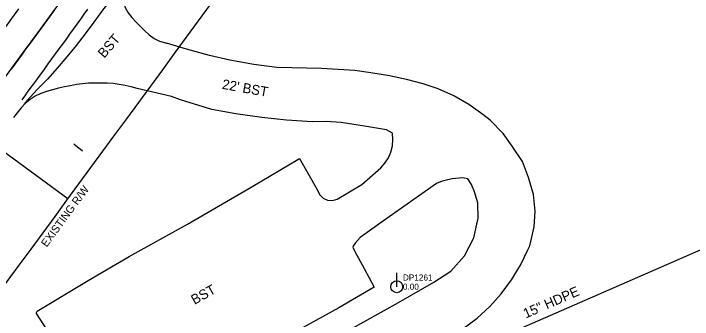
# Model space of a CAD drawing. Extents: x 1182322 to 1186765, y 572295 to 575411.
# Drawn here: x 1184062.3 to 1184338.9, y 573305 to 573429.7 of the extents above; entities that cross this region are included whole.
import ezdxf

# ---------------------------------------------------------------- set-up
doc = ezdxf.new("R2010")
doc.units = 0
for name, color, linetype in [('COGO Default Chain', 7, 'Continuous'), ('Exist Horizontal Alignment', 7, 'Continuous'), ('Exist Other Culture Sign', 7, 'Continuous'), ('Exist Right of Way Line', 7, 'Continuous'), ('Exist Right of Way Line Text', 7, 'Continuous'), ('Exist Right of Way Width CELL', 7, 'Continuous'), ('Exist Roads EOP', 7, 'Continuous'), ('Exist Roads EOP Other', 7, 'Continuous'), ('Exist Roads EOP Other Text', 7, 'Continuous'), ('Exist Roads EOP Text', 7, 'Continuous'), ('Exist Roads EOT', 7, 'Continuous'), ('Exist Structure Minor Pipes HDPE 15 Inch', 7, 'Continuous'), ('Exist Structure Minor Pipes HDPE 15 Inch Text', 7, 'Continuous'), ('Exist Utilities Power Pole CELL', 7, 'Continuous'), ('Exist Utilities Power Pole Cogo Elevation', 7, 'Continuous'), ('Exist Utilities Power Pole Cogo Number', 7, 'Continuous')]:
    doc.layers.add(name, color=color, linetype=linetype)

msp = doc.modelspace()

# ---------------------------------------------------------------- linework, layer by layer
at = {"layer": 'COGO Default Chain'}
msp.add_arc((1124762.27, 616900.03), 73539.16, 323.6095929, 324.1030428, dxfattribs=at)
at = {"layer": 'Exist Horizontal Alignment'}
msp.add_arc((1124762.27, 616900.03), 73539.16, 323.6095929, 324.1030428, dxfattribs=at)
at = {"layer": 'Exist Other Culture Sign'}
msp.add_line((1184086.86, 573376.61), (1184090.39, 573373.77), dxfattribs=at)
at = {"layer": 'Exist Right of Way Line'}
for radius, end in [(73489.16, 324.0310095), (73589.16, 324.0203142)]:
    msp.add_arc((1124762.27, 616900.03), radius, 323.6095929, end, dxfattribs=at)
at = {"layer": 'Exist Right of Way Width CELL'}
msp.add_line((1184084.44, 573354.13), (1184045.27, 573382.88), dxfattribs=at)
at = {"layer": 'Exist Roads EOP'}
for points in [[(1184116.33, 573461.35), (1184114.88, 573459.31), (1184113.49, 573457.24), (1184112.1, 573455.16), (1184110.72, 573453.08), (1184109.34, 573451), (1184107.98, 573448.9), (1184106.72, 573446.74), (1184105.76, 573444.44), (1184105.63, 573441.96), (1184106.01, 573439.49), (1184106.5, 573437.04), (1184107.06, 573434.61), (1184107.76, 573432.22), (1184108.98, 573430.04), (1184110.55, 573428.1), (1184112.24, 573426.27), (1184113.98, 573424.48), (1184115.77, 573422.74), (1184117.6, 573421.05), (1184119.55, 573419.5), (1184121.81, 573418.45), (1184124.21, 573417.78), (1184124.61, 573417.68)], [(1184105.7, 573440.73), (1184102.14, 573435.91), (1184098.58, 573431.08), (1184095.02, 573426.26), (1184091.45, 573421.44), (1184087.85, 573416.65), (1184084.03, 573412.03), (1184080.11, 573407.49), (1184076.15, 573402.99), (1184071.95, 573398.7), (1184067.88, 573394.3), (1184066.68, 573392.74)], [(1183986.57, 573325.13), (1183990.15, 573329.93), (1183993.72, 573334.75), (1183997.23, 573339.61), (1184000.74, 573344.47), (1184004.25, 573349.33), (1184007.78, 573354.17), (1184011.38, 573358.97), (1184014.98, 573363.76), (1184018.59, 573368.55), (1184022.15, 573373.37), (1184025.68, 573378.22), (1184029.21, 573383.06), (1184032.74, 573387.91), (1184036.26, 573392.76), (1184039.77, 573397.62), (1184043.28, 573402.48), (1184046.8, 573407.33), (1184050.32, 573412.19), (1184053.84, 573417.04), (1184057.36, 573421.89), (1184060.88, 573426.74), (1184064.41, 573431.59)], [(1184112.67, 573399.23), (1184110.24, 573399.82), (1184107.81, 573400.39), (1184105.35, 573400.83), (1184102.87, 573401.14), (1184100.37, 573401.28), (1184097.88, 573401.35), (1184095.38, 573401.39), (1184092.88, 573401.31), (1184090.39, 573401.08), (1184087.91, 573400.73), (1184085.45, 573400.31), (1184083, 573399.83), (1184080.56, 573399.28), (1184078.14, 573398.67), (1184075.74, 573397.94), (1184073.4, 573397.07), (1184071.15, 573395.98), (1184069.04, 573394.65), (1184067.09, 573393.09), (1184065.42, 573391.23), (1184063.83, 573389.3), (1184062.24, 573387.37)]]:
    msp.add_lwpolyline(points, dxfattribs=at)
at = {"layer": 'Exist Roads EOP Other'}
for points in [[(1184245.56, 573301.35), (1184251.15, 573305.56), (1184256.32, 573310.28), (1184261.02, 573315.47), (1184265.21, 573321.07), (1184268.85, 573327.05), (1184271.91, 573333.35), (1184272.62, 573335.06), (1184274.4, 573342.75), (1184274.78, 573349.16), (1184274.22, 573356), (1184272.15, 573362.81), (1184269.62, 573369.33), (1184265.5, 573375.66), (1184261.78, 573380.8), (1184256.44, 573386.25), (1184253.47, 573388.55), (1184247.75, 573392.59), (1184241.74, 573396.16), (1184235.35, 573399.09), (1184229.16, 573401.1), (1184222.47, 573402.83), (1184215.45, 573404.27), (1184207.86, 573405.52), (1184201.36, 573406.48), (1184194.57, 573406.85), (1184187.76, 573407.27), (1184169.56, 573407.67), (1184160.19, 573408.99), (1184150.47, 573410.72), (1184142.12, 573412.59), (1184132.76, 573415.24), (1184124.61, 573417.68)], [(1184077.83, 573297.76), (1184071.67, 573307.36), (1184071.6, 573307.8), (1184071.93, 573308.39), (1184092.63, 573320.83), (1184109.41, 573330.64), (1184133.2, 573343.89), (1184159.13, 573358.99), (1184178.83, 573370.68), (1184186.13, 573357.66), (1184187.01, 573355.87), (1184188.45, 573354.48), (1184190.28, 573353.66), (1184192.27, 573353.52), (1184194.19, 573354.06), (1184194.21, 573354.04), (1184204.15, 573360), (1184211.92, 573366.76), (1184213.64, 573368.69), (1184215.03, 573370.87), (1184216.06, 573373.25), (1184216.68, 573375.75), (1184216.9, 573378.33), (1184216.7, 573380.91), (1184214.2, 573382.33), (1184205.33, 573383.85), (1184195.84, 573385.26), (1184189.72, 573385.65), (1184184.04, 573385.63), (1184173.57, 573386.19), (1184163.48, 573387.35), (1184152.82, 573388.88), (1184143.1, 573390.61), (1184130.36, 573394.48), (1184126.64, 573395.84), (1184112.67, 573399.23)], [(1184251.46, 573352.51), (1184250.17, 573356.97), (1184248.94, 573360.01), (1184247.34, 573362.34), (1184245.2, 573362.71), (1184241.02, 573362.35), (1184236.91, 573361.4), (1184234.7, 573360.45), (1184213, 573345.2), (1184203.48, 573338.46), (1184201.49, 573336.12), (1184200.67, 573334.85), (1184200.51, 573334.43), (1184201.33, 573332.71), (1184205.15, 573325.79), (1184209.19, 573318.16), (1184194.79, 573309.75), (1184168.26, 573295.01)], [(1184192.09, 573296.85), (1184219.21, 573311.95), (1184233.53, 573320.23), (1184240.5, 573324.72), (1184246.08, 573330.87), (1184249.87, 573338.24), (1184251.63, 573346.35), (1184251.46, 573352.51)]]:
    msp.add_lwpolyline(points, dxfattribs=at)
at = {"layer": 'Exist Roads EOT'}
for points in [[(1184061.46, 573407.07), (1184062.94, 573409.09), (1184064.41, 573411.11), (1184065.88, 573413.13), (1184067.36, 573415.15), (1184068.83, 573417.16), (1184070.31, 573419.18), (1184071.78, 573421.19), (1184073.26, 573423.21), (1184074.73, 573425.22), (1184076.21, 573427.24), (1184077.68, 573429.26), (1184079.16, 573431.27)], [(1184067.63, 573397.11), (1184069.11, 573399.12), (1184070.6, 573401.13), (1184072.08, 573403.14), (1184073.55, 573405.16), (1184075, 573407.19), (1184076.46, 573409.22), (1184077.93, 573411.24), (1184079.4, 573413.26), (1184080.87, 573415.28), (1184082.34, 573417.3), (1184083.81, 573419.32), (1184085.28, 573421.34), (1184086.74, 573423.36), (1184088.21, 573425.39), (1184089.67, 573427.41), (1184091.13, 573429.43), (1184092.6, 573431.46)], [(1184065.77, 573394.6), (1184067.26, 573396.61), (1184067.54, 573397)]]:
    msp.add_lwpolyline(points, dxfattribs=at)
at = {"layer": 'Exist Structure Minor Pipes HDPE 15 Inch'}
msp.add_line((1184217.48, 573278.99), (1184347.31, 573335.6), dxfattribs=at)
at = {"layer": 'Exist Utilities Power Pole CELL'}
for q in [(1184218.44, 573323.96), (1184218.44, 573318.34)]:
    msp.add_line((1184218.44, 573318.34), q, dxfattribs=at)
msp.add_circle((1184218.44, 573318.34), 2.45, dxfattribs=at)

# ---------------------------------------------------------------- texts
at = {"layer": 'Exist Right of Way Line Text'}
msp.add_text('EXISTING R/W', height=3.2, rotation=53.7151, dxfattribs=at).set_placement((1184075.8, 573334.25))
at = {"layer": 'Exist Roads EOP Other Text'}
for s, rotation, p in [("22' BST", 349.8925, (1184147.04, 573399.07)), ('BST', 29.1168, (1184136.02, 573310.9))]:
    msp.add_text(s, height=4, rotation=rotation, dxfattribs=at).set_placement(p)
at = {"layer": 'Exist Roads EOP Text'}
msp.add_text('BST', height=4, rotation=49.173, dxfattribs=at).set_placement((1184099.24, 573411.29))
at = {"layer": 'Exist Structure Minor Pipes HDPE 15 Inch Text'}
msp.add_text('15" HDPE', height=4, rotation=23.5606, dxfattribs=at).set_placement((1184271.03, 573305.34))
at = {"layer": 'Exist Utilities Power Pole Cogo Elevation'}
msp.add_text('0.00', height=2.5, dxfattribs=at).set_placement((1184220.94, 573317.09))
at = {"layer": 'Exist Utilities Power Pole Cogo Number'}
msp.add_text('DP1261', height=2.5, dxfattribs=at).set_placement((1184220.94, 573320.84))

doc.saveas('drawing.dxf')
